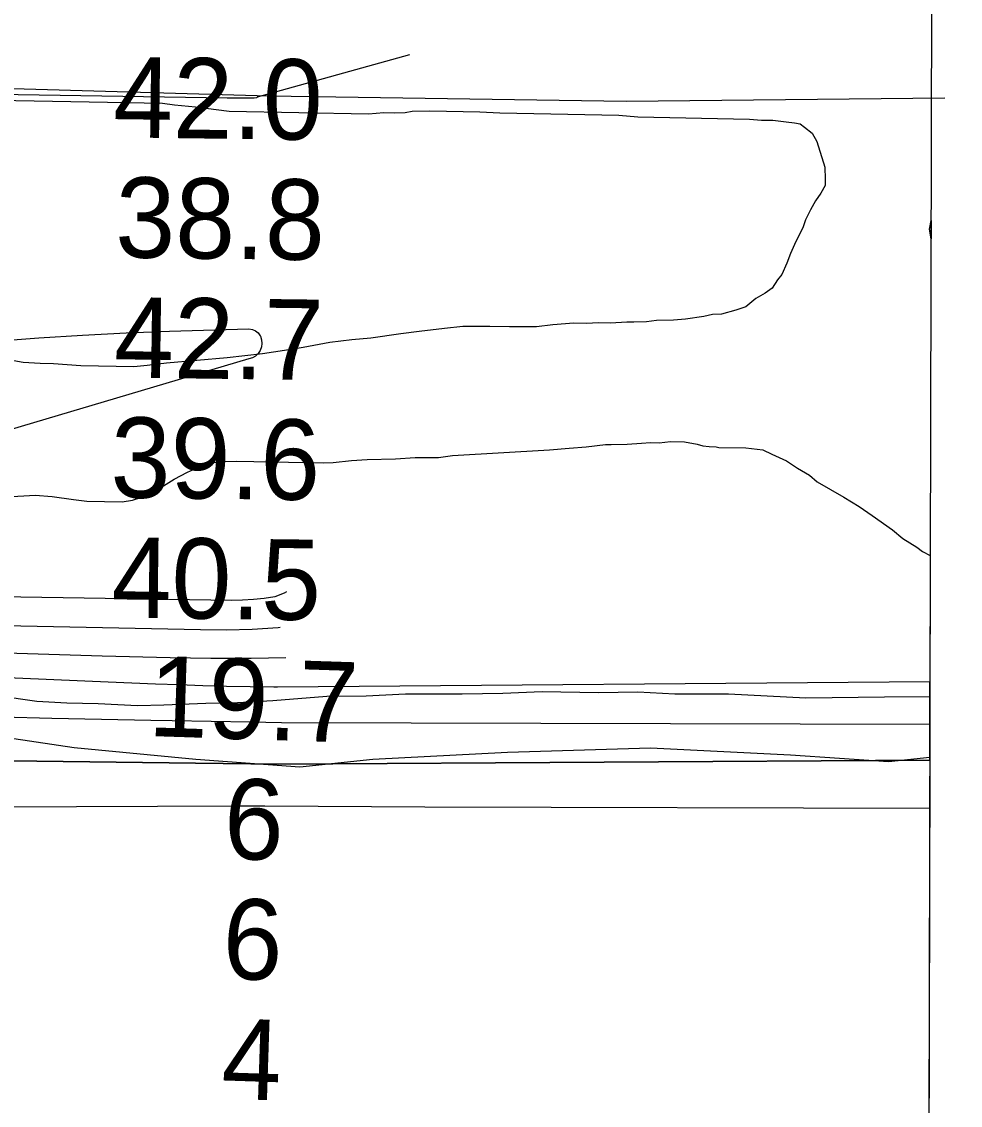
# Model space of a CAD drawing. Extents: x 3161615 to 3199515, y 867541 to 892976.
# Drawn here: x 3196447 to 3197229, y 879900 to 880802 of the extents above; entities that cross this region are included whole.
import ezdxf

# ---------------------------------------------------------------- set-up
doc = ezdxf.new("R2010")
doc.units = 0
for name, color, linetype in [('V-GRID-FRAM', 7, 'Continuous'), ('V-RIVR-EDGE', 7, 'Continuous'), ('V-RIVR-RANG', 7, 'Continuous'), ('V-SITE-VEGE', 7, 'Continuous'), ('V-TOPO-DPTH', 7, 'Continuous'), ('V-TOPO-MAJR', 7, 'Continuous'), ('V-TOPO-MINR', 7, 'Continuous'), ('V-TOPO-SHOR', 7, 'Continuous'), ('V-TOPO-WATR', 7, 'Continuous')]:
    doc.layers.add(name, color=color, linetype=linetype)

msp = doc.modelspace()

# ---------------------------------------------------------------- linework, layer by layer
at = {"layer": 'V-GRID-FRAM'}
msp.add_lwpolyline([(3165877.44, 891195.48), (3197228.98, 891108.84), (3197186.66, 872920.88), (3165819.25, 873007.56), (3165877.44, 891195.48)], dxfattribs=at)
at = {"layer": 'V-RIVR-EDGE'}
msp.add_lwpolyline([(3197203.57, 880189.39), (3197169.2, 880185.86), (3197087.5, 880191.28), (3196971.02, 880197.21), (3196851.91, 880193.6), (3196739.75, 880187.79), (3196678.88, 880181.42), (3196592.39, 880187.72), (3196491.13, 880197.53), (3196440.73, 880205.05), (3196387.7, 880205.61), (3196250.32, 880198.56), (3196112.09, 880195.43), (3196021.69, 880202.6), (3195972.15, 880205.33), (3195872.18, 880210.36), (3195783.98, 880224.06), (3195749.67, 880236.31), (3195728.39, 880243.75), (3195687.54, 880249.07), (3195655.34, 880235.68), (3195621.41, 880227.5), (3195581.01, 880236.73)], dxfattribs=at)
at = {"layer": 'V-SITE-VEGE'}
for p, q in [((3196378.83, 880738.06), (3196564.54, 880734.39)), ((3196564.54, 880734.39), (3196574.51, 880733.02)), ((3196574.51, 880733.02), (3196592.12, 880731.5)), ((3196592.12, 880731.5), (3196620.27, 880728)), ((3196620.27, 880728), (3196736.04, 880725.71)), ((3196736.04, 880725.71), (3196748.99, 880726.63)), ((3196748.99, 880726.63), (3196757.81, 880726.46)), ((3196757.81, 880726.46), (3196766.63, 880726.87)), ((3196766.63, 880726.87), (3196772.53, 880727.93)), ((3196772.53, 880727.93), (3196787.24, 880728.23)), ((3196787.24, 880728.23), (3196828.96, 880727.4)), ((3196828.96, 880727.4), (3196845.41, 880726.49)), ((3196845.41, 880726.49), (3196944.72, 880724.53)), ((3196944.72, 880724.53), (3196960.57, 880723.04)), ((3196960.57, 880723.04), (3197053.42, 880721.2)), ((3197053.42, 880721.2), (3197063.4, 880720.42)), ((3197063.4, 880720.42), (3197072.8, 880720.23)), ((3197072.8, 880720.23), (3197083.95, 880718.84)), ((3197083.95, 880718.84), (3197090.98, 880718.11)), ((3197090.98, 880718.11), (3197095.68, 880717.43)), ((3197095.68, 880717.43), (3197099.14, 880714.42)), ((3197099.14, 880714.42), (3197105.52, 880709.59)), ((3197105.52, 880709.59), (3197109.49, 880702.46)), ((3197109.49, 880702.46), (3197116.12, 880681.17)), ((3197116.12, 880681.17), (3197116.51, 880671.16)), ((3197116.41, 880665.87), (3197112.75, 880659.48)), ((3197116.51, 880671.16), (3197116.41, 880665.87)), ((3197112.75, 880659.48), (3197108.51, 880653.09)), ((3197108.51, 880653.09), (3197104.25, 880645.53)), ((3197104.25, 880645.53), (3197099.97, 880637.39)), ((3197098.09, 880631.55), (3197095.03, 880625.14)), ((3197099.97, 880637.39), (3197098.09, 880631.55)), ((3197203.29, 880629.47), (3197204.61, 880636.91)), ((3197204.58, 880621.48), (3197203.29, 880629.47)), ((3197204.61, 880636.91), (3197204.58, 880621.48)), ((3197095.03, 880625.14), (3197091.97, 880619.32)), ((3197091.97, 880619.32), (3197087.66, 880609.41)), ((3197087.66, 880609.41), (3197084.56, 880601.25)), ((3197084.56, 880601.25), (3197080.26, 880591.92)), ((3197076.64, 880587.29), (3197072.39, 880580.32)), ((3197080.26, 880591.92), (3197076.64, 880587.29)), ((3197066.43, 880576.32), (3197058.7, 880571.77)), ((3197072.39, 880580.32), (3197066.43, 880576.32)), ((3197058.7, 880571.77), (3197050.33, 880564.88)), ((3197022.57, 880558.38), (3197015.48, 880556.75)), ((3197030.22, 880558.81), (3197022.57, 880558.38)), ((3197042.05, 880562.11), (3197030.22, 880558.81)), ((3197050.33, 880564.88), (3197042.05, 880562.11)), ((3196814.84, 880548.37), (3196799.53, 880546.91)), ((3196837.18, 880548.52), (3196814.84, 880548.37)), ((3196853.64, 880548.19), (3196837.18, 880548.52)), ((3196875.98, 880548.34), (3196853.64, 880548.19)), ((3196889.54, 880549.83), (3196875.98, 880548.34)), ((3196907.2, 880551.25), (3196889.54, 880549.83)), ((3196917.78, 880551.04), (3196907.2, 880551.25)), ((3196927.78, 880551.43), (3196917.78, 880551.04)), ((3196937.77, 880551.23), (3196927.78, 880551.43)), ((3196951.31, 880552.14), (3196937.77, 880551.23)), ((3196957.19, 880552.02), (3196951.31, 880552.14)), ((3196967.78, 880552.4), (3196957.19, 880552.02)), ((3196976.03, 880553.42), (3196967.78, 880552.4)), ((3196990.14, 880553.72), (3196976.03, 880553.42)), ((3197000.16, 880554.7), (3196990.14, 880553.72)), ((3197015.48, 880556.75), (3197000.16, 880554.7)), ((3196762.99, 880542.34), (3196738.22, 880538.71)), ((3196778.31, 880544.39), (3196762.99, 880542.34)), ((3196799.53, 880546.91), (3196778.31, 880544.39)), ((3196681.63, 880531.01), (3196666.29, 880528.38)), ((3196704.06, 880535.27), (3196681.63, 880531.01)), ((3196722.32, 880537.26), (3196704.06, 880535.27)), ((3196738.22, 880538.71), (3196722.32, 880537.26)), ((3196618.55, 880522.27), (3196567.91, 880517.97)), ((3196648.02, 880525.8), (3196618.55, 880522.27)), ((3196666.29, 880528.38), (3196648.02, 880525.8)), ((3196448.57, 880518.57), (3196440.96, 880519.9)), ((3196462.67, 880517.7), (3196448.57, 880518.57)), ((3196473.83, 880517.48), (3196462.67, 880517.7)), ((3196496.73, 880515.85), (3196473.83, 880517.48)), ((3196540.8, 880514.98), (3196496.73, 880515.85)), ((3196551.99, 880515.94), (3196540.8, 880514.98)), ((3196567.91, 880517.97), (3196551.99, 880515.94)), ((3196917.51, 880448.16), (3196933.42, 880450.2)), ((3196933.42, 880450.2), (3196938.12, 880450.11)), ((3196938.12, 880450.11), (3196951.65, 880450.43)), ((3196951.65, 880450.43), (3196963.43, 880451.37)), ((3196963.43, 880451.37), (3196971.08, 880451.81)), ((3196971.08, 880451.81), (3196978.13, 880451.67)), ((3196978.13, 880451.67), (3196987.56, 880452.66)), ((3196987.56, 880452.66), (3196999.31, 880452.42)), ((3196999.31, 880452.42), (3197009.86, 880450.45)), ((3197009.86, 880450.45), (3197014.54, 880449.18)), ((3197014.54, 880449.18), (3197019.81, 880448.49)), ((3196794.46, 880439.42), (3196806.25, 880440.95)), ((3196806.25, 880440.95), (3196886.89, 880445.83)), ((3196886.89, 880445.83), (3196903.38, 880447.26)), ((3196903.38, 880447.26), (3196917.51, 880448.16)), ((3197019.81, 880448.49), (3197025.69, 880448.37)), ((3197025.69, 880448.37), (3197028.03, 880447.74)), ((3197028.03, 880447.74), (3197050.36, 880447.3)), ((3197050.36, 880447.3), (3197064.44, 880445.85)), ((3197064.44, 880445.85), (3197072.01, 880442.17)), ((3197072.01, 880442.17), (3197084.25, 880436.63)), ((3196585.51, 880427.09), (3196597.97, 880432.72)), ((3196597.97, 880432.72), (3196603.88, 880434.37)), ((3196603.88, 880434.37), (3196611.56, 880435.98)), ((3196611.56, 880435.98), (3196626.26, 880436.28)), ((3196626.26, 880436.28), (3196698.54, 880434.85)), ((3196698.54, 880434.85), (3196706.78, 880435.27)), ((3196706.78, 880435.27), (3196722.1, 880436.74)), ((3196722.1, 880436.74), (3196735.05, 880437.66)), ((3196735.05, 880437.66), (3196758.58, 880438.37)), ((3196758.58, 880438.37), (3196775.06, 880439.22)), ((3196775.06, 880439.22), (3196794.46, 880439.42)), ((3197084.25, 880436.63), (3197093.54, 880430.57)), ((3196574.23, 880421.43), (3196585.51, 880427.09)), ((3197093.54, 880430.57), (3197103.41, 880424.5)), ((3197103.41, 880424.5), (3197109.77, 880419.08)), ((3196553.4, 880408.32), (3196561.13, 880412.87)), ((3196561.13, 880412.87), (3196574.23, 880421.43)), ((3197109.77, 880419.08), (3197131.86, 880406.3)), ((3196434.6, 880406.56), (3196458.73, 880407.84)), ((3196458.73, 880407.84), (3196472.83, 880406.98)), ((3196472.83, 880406.98), (3196490.41, 880404.28)), ((3196490.41, 880404.28), (3196501.55, 880402.88)), ((3196530.94, 880402.3), (3196539.78, 880403.89)), ((3196539.78, 880403.89), (3196553.4, 880408.32)), ((3197131.86, 880406.3), (3197144.63, 880398.4)), ((3196501.55, 880402.88), (3196530.94, 880402.3)), ((3197144.63, 880398.4), (3197155.66, 880391.13)), ((3197155.66, 880391.13), (3197172.47, 880379.04)), ((3197172.47, 880379.04), (3197181.15, 880371.82)), ((3197181.15, 880371.82), (3197192.76, 880364.53)), ((3197192.76, 880364.53), (3197197.4, 880360.91)), ((3197197.4, 880360.91), (3197203.96, 880357.72)), ((3197203.96, 880357.72), (3197203.69, 880239.88)), ((3196459.85, 880236.19), (3196422.79, 880241.3)), ((3196767.09, 880242.14), (3196734.27, 880240.61)), ((3196814.09, 880242.31), (3196767.09, 880242.14)), ((3196847.98, 880242.73), (3196814.09, 880242.31)), ((3196880.8, 880244.27), (3196847.98, 880242.73)), ((3196927.78, 880243.34), (3196880.8, 880244.27)), ((3196960.58, 880243.79), (3196927.78, 880243.34)), ((3196991.15, 880242.09), (3196960.58, 880243.79)), ((3197035.96, 880242.3), (3196991.15, 880242.09)), ((3197100.38, 880238.84), (3197035.96, 880242.3)), ((3196484.96, 880234.61), (3196459.85, 880236.19)), ((3196511.18, 880234.09), (3196484.96, 880234.61)), ((3196543.93, 880232.35), (3196511.18, 880234.09)), ((3196565.8, 880233.01), (3196543.93, 880232.35)), ((3196600.81, 880234.5), (3196565.8, 880233.01)), ((3196627.05, 880235.08), (3196600.81, 880234.5)), ((3196656.59, 880236.68), (3196627.05, 880235.08)), ((3196701.47, 880240.16), (3196656.59, 880236.68)), ((3196734.27, 880240.61), (3196701.47, 880240.16)), ((3197165.98, 880239.73), (3197100.38, 880238.84)), ((3197203.69, 880239.88), (3197165.98, 880239.73))]:
    msp.add_line(p, q, dxfattribs=at)
at = {"layer": 'V-TOPO-DPTH'}
for points in [[(3197203.57, 880187.3), (3197203.72, 880252.4), (3196660.46, 880248.14), (3196657.46, 880248.12), (3196637.72, 880248.21), (3196617.99, 880248.59), (3196598.25, 880249.16), (3196578.52, 880249.89), (3196558.79, 880250.65), (3196539.06, 880251.45), (3196519.34, 880252.28), (3195944.63, 880277.04), (3195904.72, 880278.98), (3195864.83, 880281.21), (3195824.97, 880283.89), (3195785.13, 880286.86), (3195337.41, 880322.76)], [(3195584.05, 880226.6), (3195805.2, 880207.7), (3195833.92, 880205.43), (3195862.66, 880203.4), (3195891.42, 880201.74), (3195920.2, 880200.32), (3196010.23, 880196.45), (3196084.04, 880193.62), (3196157.87, 880191.24), (3196231.71, 880189.54), (3196305.57, 880188.3), (3196592.03, 880184.78), (3196615.12, 880184.49), (3196638.22, 880184.19), (3196661.31, 880183.88), (3197203.57, 880187.3)], [(3195584.05, 880226.6), (3195805.2, 880207.7), (3195833.92, 880205.43), (3195862.66, 880203.4), (3195891.42, 880201.74), (3195920.2, 880200.32), (3196010.23, 880196.45), (3196084.04, 880193.62), (3196157.87, 880191.24), (3196231.71, 880189.54), (3196305.57, 880188.3), (3196592.03, 880184.78), (3196615.12, 880184.49), (3196638.22, 880184.19), (3196661.31, 880183.88), (3197203.57, 880187.3)], [(3197203.57, 880187.3), (3197202.78, 879849.2)]]:
    msp.add_lwpolyline(points, dxfattribs=at)
at = {"layer": 'V-TOPO-MAJR'}
msp.add_lwpolyline([(3196667.84, 880327.39), (3196665.99, 880326.27), (3196658.12, 880323.4), (3196658.09, 880323.39), (3196649.21, 880321.98), (3196640.31, 880320.93), (3196631.35, 880320.43), (3196622.37, 880320.29), (3196165.13, 880327.33), (3196115.32, 880328.27), (3196065.51, 880329.44), (3196015.71, 880330.96), (3195965.92, 880332.7), (3195890.15, 880335.63), (3195878.25, 880336.16), (3195866.36, 880336.8), (3195854.48, 880337.58), (3195842.6, 880338.47), (3195785.08, 880343.12), (3195744.46, 880346.56), (3195703.86, 880350.22), (3195663.29, 880354.2), (3195622.74, 880358.39), (3195306.88, 880392.31)], dxfattribs=at)
at = {"layer": 'V-TOPO-MINR'}
for points in [[(3196770.35, 880774.88), (3196643.4, 880739.4), (3196643.35, 880739.38), (3196643.3, 880739.35), (3196643.24, 880739.26), (3196643.02, 880738.96), (3196642.97, 880738.92), (3196641.08, 880738.62), (3196640.77, 880738.62), (3196633.78, 880738.59), (3196629.97, 880738.58), (3196626.16, 880738.59), (3196622.35, 880738.63), (3196618.55, 880738.67), (3195887.51, 880750.41)], [(3195616.97, 880482.53), (3195667.73, 880483.04), (3195718.48, 880484.47), (3195769.21, 880486.5), (3195801.93, 880488.11), (3195836.28, 880489.97), (3195870.62, 880492.03), (3195904.94, 880494.43), (3195939.25, 880497.04), (3196425.39, 880536.35), (3196461.65, 880539.01), (3196497.93, 880541.31), (3196534.24, 880543.07), (3196570.57, 880544.47), (3196636.47, 880546.52), (3196639.5, 880546.04), (3196642.18, 880544.99), (3196644.31, 880543.07), (3196646.09, 880540.57), (3196646.17, 880540.39), (3196647.06, 880537.41), (3196647.42, 880534.43)], [(3196647.42, 880534.43), (3196646.96, 880531.48), (3196645.96, 880528.53), (3196644.18, 880525.99), (3196642.07, 880523.9), (3196639.46, 880522.48), (3196636.52, 880521.51), (3196087.99, 880358.49)], [(3196662.7, 880297.65), (3196660.96, 880297.5), (3196639.39, 880296.14), (3196617.79, 880295.62), (3196596.16, 880295.66), (3196405.66, 880299.66), (3196315.66, 880301.81), (3196225.67, 880304.3), (3196135.7, 880307.31), (3196045.74, 880310.65), (3195908.31, 880316.16), (3195887.08, 880317.13), (3195865.85, 880318.29), (3195844.64, 880319.69), (3195823.45, 880321.27), (3195720.55, 880329.57), (3195647.94, 880335.75), (3195575.37, 880342.36)], [(3197203.72, 880252.4), (3196660.46, 880248.14), (3196657.46, 880248.12), (3196637.72, 880248.21), (3196617.99, 880248.59), (3196598.25, 880249.16), (3196578.52, 880249.89), (3196558.79, 880250.65), (3196539.06, 880251.45), (3196519.34, 880252.28), (3195944.63, 880277.04), (3195904.72, 880278.98), (3195864.83, 880281.21), (3195824.97, 880283.89), (3195785.13, 880286.86), (3195337.41, 880322.76)], [(3196667.23, 880272.56), (3196638.54, 880271.85), (3196604.77, 880271.83), (3196570.99, 880272.35), (3196514.25, 880273.93), (3196452.1, 880275.78), (3196389.96, 880277.8), (3196327.83, 880280.08), (3196265.7, 880282.53), (3195926.47, 880296.63), (3195895.9, 880298.07), (3195865.34, 880299.76), (3195834.81, 880301.8), (3195804.29, 880304.07), (3195530.84, 880326.05)], [(3197203.64, 880216.88), (3196663.71, 880218.37), (3196637.66, 880218.94), (3196605.23, 880219.55), (3196572.79, 880220.09), (3196555.02, 880220.36), (3196513.7, 880221.08), (3196472.38, 880221.95), (3196431.07, 880223.04), (3196389.76, 880224.27), (3195882.82, 880240.66), (3195873.26, 880241.02), (3195863.71, 880241.46), (3195854.16, 880242), (3195844.61, 880242.61), (3195792.98, 880246.24), (3195757.64, 880248.9), (3195722.31, 880251.81), (3195687.02, 880255.09), (3195651.76, 880258.61), (3195298.1, 880295.81)], [(3197203.47, 880146.95), (3196783.02, 880148.11), (3196649.72, 880148.91), (3196644.25, 880148.93), (3196638.78, 880148.95), (3196633.3, 880148.94), (3196627.83, 880148.93), (3196425.27, 880148.16)]]:
    msp.add_lwpolyline(points, dxfattribs=at)
at = {"layer": 'V-TOPO-SHOR'}
msp.add_lwpolyline([(3193831.88, 880875.8), (3194012.42, 880868.22), (3194426.58, 880842.3), (3194692.06, 880823.86), (3194936.3, 880809.02), (3195484.98, 880775.64), (3195973.51, 880760.13), (3196653.22, 880740.55), (3196950.6, 880736.19), (3197216.14, 880739)], dxfattribs=at)
at = {"layer": 'V-TOPO-WATR'}
msp.add_lwpolyline([(3197203.57, 880187.3), (3196661.31, 880183.88), (3196638.22, 880184.19), (3196615.12, 880184.49), (3196592.03, 880184.78), (3196305.57, 880188.3), (3196231.71, 880189.54), (3196157.87, 880191.24), (3196084.04, 880193.62), (3196010.23, 880196.45), (3195920.2, 880200.32), (3195891.42, 880201.74), (3195862.66, 880203.4), (3195833.92, 880205.43), (3195805.2, 880207.7), (3195584.05, 880226.6)], dxfattribs=at)

# ---------------------------------------------------------------- texts
at = {"layer": 'V-RIVR-RANG'}
for s, rotation, p in [('42.0', 359.25833, (3196523.23, 880706.08)), ('38.8', 359.25833, (3196525.08, 880606.05)), ('42.7', 359.25833, (3196524.03, 880506.05)), ('39.6', 359.25833, (3196521.13, 880406.08)), ('40.5', 359.25833, (3196521.93, 880306.06)), ('19.7', 358.12667, (3196552.16, 880207.38)), ('6', 358.12667, (3196614.91, 880105.3)), ('6', 358.12667, (3196613.86, 880005.31)), ('4', 358.12667, (3196613.07, 879905.3))]:
    msp.add_text(s, height=67, rotation=rotation, dxfattribs=at).set_placement(p)

doc.saveas('drawing.dxf')
